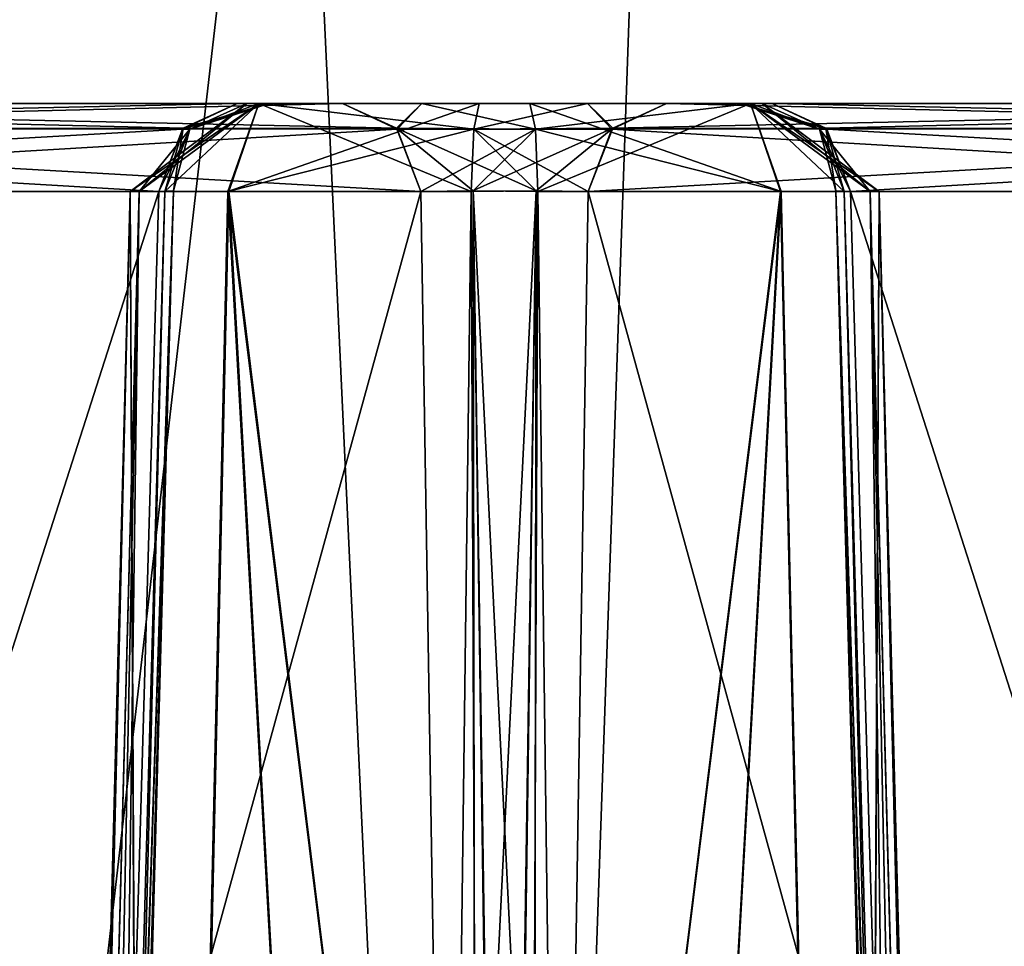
# Model space of a CAD drawing. Header units: inches. Extents: x -9.1 to 9.1, y -1.6 to 4.3.
# Tile 575 of 656: x -4.661 to -4.334, y 0.57 to 0.878. Entities that reach past the tile are written whole.
import ezdxf

# ---------------------------------------------------------------- set-up
doc = ezdxf.new("R2010")
doc.units = ezdxf.units.IN
doc.header["$LTSCALE"] = 65.185185
doc.header["$MEASUREMENT"] = 0
for name, color, linetype in [('17262', 7, 'CONTINUOUS'), ('17293', 7, 'CONTINUOUS'), ('18324', 7, 'CONTINUOUS'), ('18330', 7, 'CONTINUOUS'), ('7428', 7, 'CONTINUOUS'), ('7429', 7, 'CONTINUOUS'), ('7431', 7, 'CONTINUOUS'), ('7432', 7, 'CONTINUOUS'), ('7433', 7, 'CONTINUOUS'), ('7434', 7, 'CONTINUOUS'), ('7435', 7, 'CONTINUOUS'), ('7436', 7, 'CONTINUOUS'), ('7437', 7, 'CONTINUOUS'), ('7438', 7, 'CONTINUOUS'), ('7443', 7, 'CONTINUOUS'), ('7449', 7, 'CONTINUOUS'), ('7450', 7, 'CONTINUOUS'), ('7469', 7, 'CONTINUOUS'), ('7470', 7, 'CONTINUOUS'), ('7471', 7, 'CONTINUOUS'), ('7472', 7, 'CONTINUOUS'), ('7473', 7, 'CONTINUOUS'), ('7474', 7, 'CONTINUOUS'), ('7475', 7, 'CONTINUOUS'), ('7476', 7, 'CONTINUOUS'), ('7488', 7, 'CONTINUOUS'), ('7489', 7, 'CONTINUOUS'), ('7537', 7, 'CONTINUOUS'), ('7538', 7, 'CONTINUOUS'), ('7539', 7, 'CONTINUOUS'), ('7540', 7, 'CONTINUOUS'), ('7541', 7, 'CONTINUOUS'), ('7542', 7, 'CONTINUOUS'), ('7543', 7, 'CONTINUOUS'), ('7544', 7, 'CONTINUOUS'), ('7545', 7, 'CONTINUOUS'), ('7546', 7, 'CONTINUOUS'), ('7581', 7, 'CONTINUOUS'), ('7582', 7, 'CONTINUOUS'), ('7583', 7, 'CONTINUOUS'), ('7584', 7, 'CONTINUOUS'), ('7585', 7, 'CONTINUOUS'), ('7586', 7, 'CONTINUOUS'), ('7587', 7, 'CONTINUOUS'), ('7588', 7, 'CONTINUOUS')]:
    doc.layers.add(name, color=color, linetype=linetype)

msp = doc.modelspace()

# ---------------------------------------------------------------- linework, layer by layer
at = {"layer": '17262', "linetype": 'CONTINUOUS'}
for points in [[(-4.39938, 2.57785, 9.549), (-4.50204, -0.36218, 9.65166), (-3.60841, 0.86651, 9.60876), (-4.39938, 2.57785, 9.549)], [(-4.39938, 2.57785, 9.549), (-3.60841, 0.86651, 9.60876), (-2.74848, 1.72598, 9.57874), (-4.39938, 2.57785, 9.549)], [(-4.50204, -0.36218, 9.65166), (-3.87132, 0.19187, 9.63232), (-3.60841, 0.86651, 9.60876), (-4.50204, -0.36218, 9.65166)]]:
    msp.add_3dface(points, dxfattribs=at)
at = {"layer": '17293', "linetype": 'CONTINUOUS'}
for points in [[(-4.63905, 2.58026, 9.5011), (-4.84199, 2.5811, 9.36497), (-4.94356, -0.35621, 9.46855), (-4.63905, 2.58026, 9.5011)], [(-4.63905, 2.58026, 9.5011), (-4.94356, -0.35621, 9.46855), (-4.74113, -0.36132, 9.60409), (-4.63905, 2.58026, 9.5011)], [(-4.50204, -0.36218, 9.65166), (-4.63905, 2.58026, 9.5011), (-4.74113, -0.36132, 9.60409), (-4.50204, -0.36218, 9.65166)], [(-4.50204, -0.36218, 9.65166), (-4.39938, 2.57785, 9.549), (-4.63905, 2.58026, 9.5011), (-4.50204, -0.36218, 9.65166)]]:
    msp.add_3dface(points, dxfattribs=at)
at = {"layer": '18324', "linetype": 'CONTINUOUS'}
for points in [[(-4.50204, -0.36218, 5.39834), (-4.39938, 2.57785, 5.501), (-3.94583, -0.36218, 5.39834), (-4.50204, -0.36218, 5.39834)], [(-4.39938, 2.57785, 5.501), (-2.57501, 2.57785, 5.501), (-2.67764, -0.36145, 5.39836), (-4.39938, 2.57785, 5.501)], [(-4.39938, 2.57785, 5.501), (-2.67764, -0.36145, 5.39836), (-3.40704, 0.17227, 5.417), (-4.39938, 2.57785, 5.501)], [(-3.94583, -0.36218, 5.39834), (-4.39938, 2.57785, 5.501), (-3.93433, -0.03306, 5.40983), (-3.94583, -0.36218, 5.39834)], [(-3.93433, -0.03306, 5.40983), (-4.39938, 2.57785, 5.501), (-3.84296, 0.17226, 5.417), (-3.93433, -0.03306, 5.40983)], [(-3.84296, 0.17226, 5.417), (-4.39938, 2.57785, 5.501), (-3.63455, 0.25651, 5.41994), (-3.84296, 0.17226, 5.417)], [(-3.63455, 0.25651, 5.41994), (-4.39938, 2.57785, 5.501), (-3.61545, 0.25651, 5.41994), (-3.63455, 0.25651, 5.41994)], [(-3.61545, 0.25651, 5.41994), (-4.39938, 2.57785, 5.501), (-3.40704, 0.17227, 5.417), (-3.61545, 0.25651, 5.41994)]]:
    msp.add_3dface(points, dxfattribs=at)
at = {"layer": '18330', "linetype": 'CONTINUOUS'}
for points in [[(-4.63774, 2.58025, 5.54835), (-4.94054, -0.35633, 5.57845), (-4.83998, 2.5811, 5.68301), (-4.63774, 2.58025, 5.54835)], [(-4.73916, -0.36135, 5.4451), (-4.94054, -0.35633, 5.57845), (-4.63774, 2.58025, 5.54835), (-4.73916, -0.36135, 5.4451)], [(-4.39938, 2.57785, 5.501), (-4.73916, -0.36135, 5.4451), (-4.63774, 2.58025, 5.54835), (-4.39938, 2.57785, 5.501)], [(-4.39938, 2.57785, 5.501), (-4.50204, -0.36218, 5.39834), (-4.73916, -0.36135, 5.4451), (-4.39938, 2.57785, 5.501)]]:
    msp.add_3dface(points, dxfattribs=at)
at = {"layer": '7428', "linetype": 'CONTINUOUS'}
for points in [[(-4.1069, 0.84148, -1.03582), (-4.08876, 0.85, -1.04629), (-4.46413, 0.84179, -1.6552), (-4.1069, 0.84148, -1.03582)], [(-4.46413, 0.84179, -1.6552), (-4.08876, 0.85, -1.04629), (-4.44626, 0.85, -1.66551), (-4.46413, 0.84179, -1.6552)], [(-4.47224, 0.82079, -1.65052), (-4.1069, 0.84148, -1.03582), (-4.46413, 0.84179, -1.6552), (-4.47224, 0.82079, -1.65052)], [(-4.11473, 0.82079, -1.0313), (-4.1069, 0.84148, -1.03582), (-4.47224, 0.82079, -1.65052), (-4.11473, 0.82079, -1.0313)]]:
    msp.add_3dface(points, dxfattribs=at)
at = {"layer": '7429', "linetype": 'CONTINUOUS'}
for points in [[(-4.49131, -0.355, -1.62198), (-4.14898, -0.355, -1.02905), (-4.11473, 0.82079, -1.0313), (-4.49131, -0.355, -1.62198)], [(-4.49131, -0.355, -1.62198), (-4.11473, 0.82079, -1.0313), (-4.47224, 0.82079, -1.65052), (-4.49131, -0.355, -1.62198)]]:
    msp.add_3dface(points, dxfattribs=at)
at = {"layer": '7431', "linetype": 'CONTINUOUS'}
for points in [[(-4.50603, -0.3552, -1.63799), (-4.51107, 0.82079, -1.67531), (-4.51864, 0.2322, -1.66065), (-4.50603, -0.3552, -1.63799)], [(-4.51107, 0.82079, -1.67531), (-4.50603, -0.3552, -1.63799), (-4.48957, 0.82094, -1.66618), (-4.51107, 0.82079, -1.67531)], [(-4.50603, -0.3552, -1.63799), (-4.49131, -0.355, -1.62198), (-4.48957, 0.82094, -1.66618), (-4.50603, -0.3552, -1.63799)], [(-4.49131, -0.355, -1.62198), (-4.47224, 0.82079, -1.65052), (-4.48957, 0.82094, -1.66618), (-4.49131, -0.355, -1.62198)]]:
    msp.add_3dface(points, dxfattribs=at)
at = {"layer": '7432', "linetype": 'CONTINUOUS'}
for points in [[(-4.51026, 0.84149, -1.68433), (-4.46413, 0.84179, -1.6552), (-4.4725, 0.85, -1.69291), (-4.51026, 0.84149, -1.68433)], [(-4.50839, 0.85, -1.70518), (-4.51026, 0.84149, -1.68433), (-4.4725, 0.85, -1.69291), (-4.50839, 0.85, -1.70518)], [(-4.46413, 0.84179, -1.6552), (-4.44626, 0.85, -1.66551), (-4.4725, 0.85, -1.69291), (-4.46413, 0.84179, -1.6552)], [(-4.46413, 0.84179, -1.6552), (-4.51107, 0.82079, -1.67531), (-4.48957, 0.82094, -1.66618), (-4.46413, 0.84179, -1.6552)], [(-4.51107, 0.82079, -1.67531), (-4.46413, 0.84179, -1.6552), (-4.51026, 0.84149, -1.68433), (-4.51107, 0.82079, -1.67531)], [(-4.47224, 0.82079, -1.65052), (-4.46413, 0.84179, -1.6552), (-4.48957, 0.82094, -1.66618), (-4.47224, 0.82079, -1.65052)]]:
    msp.add_3dface(points, dxfattribs=at)
at = {"layer": '7433', "linetype": 'CONTINUOUS'}
for points in [[(-4.62421, 0.82079, -1.79883), (-4.59153, 0.82079, -1.71505), (-4.58156, 0.85, -1.75194), (-4.62421, 0.82079, -1.79883)], [(-4.62129, 0.82079, -1.8258), (-4.62421, 0.82079, -1.79883), (-4.58547, 0.85, -1.83868), (-4.62129, 0.82079, -1.8258)], [(-4.58547, 0.85, -1.83868), (-4.62421, 0.82079, -1.79883), (-4.58156, 0.85, -1.75194), (-4.58547, 0.85, -1.83868)], [(-4.60445, 0.8415, -1.84748), (-4.62129, 0.82079, -1.8258), (-4.58547, 0.85, -1.83868), (-4.60445, 0.8415, -1.84748)], [(-4.59153, 0.82079, -1.71505), (-4.51107, 0.82079, -1.67531), (-4.58156, 0.85, -1.75194), (-4.59153, 0.82079, -1.71505)], [(-4.51107, 0.82079, -1.67531), (-4.51026, 0.84149, -1.68433), (-4.58156, 0.85, -1.75194), (-4.51107, 0.82079, -1.67531)], [(-4.51026, 0.84149, -1.68433), (-4.50839, 0.85, -1.70518), (-4.58156, 0.85, -1.75194), (-4.51026, 0.84149, -1.68433)], [(-4.61268, 0.82079, -1.8513), (-4.62129, 0.82079, -1.8258), (-4.60445, 0.8415, -1.84748), (-4.61268, 0.82079, -1.8513)]]:
    msp.add_3dface(points, dxfattribs=at)
at = {"layer": '7434', "linetype": 'CONTINUOUS'}
for points in [[(-4.65265, -0.355, -1.82592), (-4.655, -0.355, -1.79864), (-4.62421, 0.82079, -1.79883), (-4.65265, -0.355, -1.82592)], [(-4.655, -0.355, -1.79864), (-4.61824, -0.355, -1.69881), (-4.62421, 0.82079, -1.79883), (-4.655, -0.355, -1.79864)], [(-4.64539, -0.355, -1.85276), (-4.65265, -0.355, -1.82592), (-4.62129, 0.82079, -1.8258), (-4.64539, -0.355, -1.85276)], [(-4.65265, -0.355, -1.82592), (-4.62421, 0.82079, -1.79883), (-4.62129, 0.82079, -1.8258), (-4.65265, -0.355, -1.82592)], [(-4.64539, -0.355, -1.85276), (-4.62129, 0.82079, -1.8258), (-4.62915, 0.2322, -1.85207), (-4.64539, -0.355, -1.85276)], [(-4.62129, 0.82079, -1.8258), (-4.61268, 0.82079, -1.8513), (-4.62915, 0.2322, -1.85207), (-4.62129, 0.82079, -1.8258)], [(-4.61824, -0.355, -1.69881), (-4.59153, 0.82079, -1.71505), (-4.62421, 0.82079, -1.79883), (-4.61824, -0.355, -1.69881)], [(-4.61824, -0.355, -1.69881), (-4.52616, -0.355, -1.64625), (-4.59153, 0.82079, -1.71505), (-4.61824, -0.355, -1.69881)], [(-4.52616, -0.355, -1.64625), (-4.51864, 0.2322, -1.66065), (-4.59153, 0.82079, -1.71505), (-4.52616, -0.355, -1.64625)], [(-4.51864, 0.2322, -1.66065), (-4.51107, 0.82079, -1.67531), (-4.59153, 0.82079, -1.71505), (-4.51864, 0.2322, -1.66065)]]:
    msp.add_3dface(points, dxfattribs=at)
at = {"layer": '7435', "linetype": 'CONTINUOUS'}
for points in [[(-4.64898, -0.355, -1.89507), (-4.64419, -0.35515, -1.87396), (-4.60983, 0.82094, -1.87448), (-4.64898, -0.355, -1.89507)], [(-4.61473, 0.82079, -1.89732), (-4.64898, -0.355, -1.89507), (-4.60983, 0.82094, -1.87448), (-4.61473, 0.82079, -1.89732)], [(-4.64419, -0.35515, -1.87396), (-4.62915, 0.2322, -1.85207), (-4.60983, 0.82094, -1.87448), (-4.64419, -0.35515, -1.87396)], [(-4.62915, 0.2322, -1.85207), (-4.61268, 0.82079, -1.8513), (-4.60983, 0.82094, -1.87448), (-4.62915, 0.2322, -1.85207)]]:
    msp.add_3dface(points, dxfattribs=at)
at = {"layer": '7436', "linetype": 'CONTINUOUS'}
for points in [[(-4.6069, 0.84148, -1.90185), (-4.60445, 0.8415, -1.84748), (-4.57814, 0.85, -1.8759), (-4.6069, 0.84148, -1.90185)], [(-4.58876, 0.85, -1.91232), (-4.6069, 0.84148, -1.90185), (-4.57814, 0.85, -1.8759), (-4.58876, 0.85, -1.91232)], [(-4.60445, 0.8415, -1.84748), (-4.58547, 0.85, -1.83868), (-4.57814, 0.85, -1.8759), (-4.60445, 0.8415, -1.84748)], [(-4.60445, 0.8415, -1.84748), (-4.61473, 0.82079, -1.89732), (-4.60983, 0.82094, -1.87448), (-4.60445, 0.8415, -1.84748)], [(-4.61473, 0.82079, -1.89732), (-4.60445, 0.8415, -1.84748), (-4.6069, 0.84148, -1.90185), (-4.61473, 0.82079, -1.89732)], [(-4.61268, 0.82079, -1.8513), (-4.60445, 0.8415, -1.84748), (-4.60983, 0.82094, -1.87448), (-4.61268, 0.82079, -1.8513)]]:
    msp.add_3dface(points, dxfattribs=at)
at = {"layer": '7437', "linetype": 'CONTINUOUS'}
for points in [[(-4.6069, 0.84148, -1.90185), (-4.58876, 0.85, -1.91232), (-4.96413, 0.84179, -2.52122), (-4.6069, 0.84148, -1.90185)], [(-4.96413, 0.84179, -2.52122), (-4.58876, 0.85, -1.91232), (-4.94626, 0.85, -2.53154), (-4.96413, 0.84179, -2.52122)], [(-4.97224, 0.82079, -2.51654), (-4.6069, 0.84148, -1.90185), (-4.96413, 0.84179, -2.52122), (-4.97224, 0.82079, -2.51654)], [(-4.61473, 0.82079, -1.89732), (-4.6069, 0.84148, -1.90185), (-4.97224, 0.82079, -2.51654), (-4.61473, 0.82079, -1.89732)]]:
    msp.add_3dface(points, dxfattribs=at)
at = {"layer": '7438', "linetype": 'CONTINUOUS'}
for points in [[(-4.99131, -0.355, -2.488), (-4.64898, -0.355, -1.89507), (-4.61473, 0.82079, -1.89732), (-4.99131, -0.355, -2.488)], [(-4.99131, -0.355, -2.488), (-4.61473, 0.82079, -1.89732), (-4.97224, 0.82079, -2.51654), (-4.99131, -0.355, -2.488)]]:
    msp.add_3dface(points, dxfattribs=at)
at = {"layer": '7443', "linetype": 'CONTINUOUS'}
for points in [[(-4.94626, 0.85, -2.53154), (-4.58876, 0.85, -1.91232), (-4.55374, 0.85, -1.93254), (-4.94626, 0.85, -2.53154)], [(-4.91124, 0.85, -2.55176), (-4.94626, 0.85, -2.53154), (-4.55374, 0.85, -1.93254), (-4.91124, 0.85, -2.55176)], [(-4.58876, 0.85, 1.91427), (-4.94626, 0.85, 2.53349), (-4.55374, 0.85, 1.93449), (-4.58876, 0.85, 1.91427)], [(-4.55374, 0.85, 1.93449), (-4.94626, 0.85, 2.53349), (-4.91124, 0.85, 2.55371), (-4.55374, 0.85, 1.93449)], [(-4.58876, 0.85, -1.91232), (-4.57814, 0.85, -1.8759), (-4.5275, 0.85, -1.90514), (-4.58876, 0.85, -1.91232)], [(-4.55374, 0.85, -1.93254), (-4.58876, 0.85, -1.91232), (-4.5275, 0.85, -1.90514), (-4.55374, 0.85, -1.93254)], [(-4.57814, 0.85, 1.87785), (-4.58876, 0.85, 1.91427), (-4.49161, 0.85, 1.89482), (-4.57814, 0.85, 1.87785)], [(-4.49161, 0.85, 1.89482), (-4.58876, 0.85, 1.91427), (-4.5275, 0.85, 1.90709), (-4.49161, 0.85, 1.89482)], [(-4.5275, 0.85, 1.90709), (-4.58876, 0.85, 1.91427), (-4.55374, 0.85, 1.93449), (-4.5275, 0.85, 1.90709)], [(-4.58547, 0.85, -1.83868), (-4.58156, 0.85, -1.75194), (-4.41453, 0.85, -1.75937), (-4.58547, 0.85, -1.83868)], [(-4.57814, 0.85, -1.8759), (-4.58547, 0.85, -1.83868), (-4.41844, 0.85, -1.84611), (-4.57814, 0.85, -1.8759)], [(-4.41844, 0.85, -1.84611), (-4.58547, 0.85, -1.83868), (-4.41453, 0.85, -1.75937), (-4.41844, 0.85, -1.84611)], [(-4.58547, 0.85, 1.84063), (-4.57814, 0.85, 1.87785), (-4.41844, 0.85, 1.84807), (-4.58547, 0.85, 1.84063)], [(-4.58156, 0.85, 1.75388), (-4.58547, 0.85, 1.84063), (-4.41453, 0.85, 1.76132), (-4.58156, 0.85, 1.75388)], [(-4.41453, 0.85, 1.76132), (-4.58547, 0.85, 1.84063), (-4.41844, 0.85, 1.84807), (-4.41453, 0.85, 1.76132)], [(-4.58156, 0.85, -1.75194), (-4.50839, 0.85, -1.70518), (-4.42186, 0.85, -1.72215), (-4.58156, 0.85, -1.75194)], [(-4.41453, 0.85, -1.75937), (-4.58156, 0.85, -1.75194), (-4.42186, 0.85, -1.72215), (-4.41453, 0.85, -1.75937)], [(-4.50839, 0.85, 1.70713), (-4.58156, 0.85, 1.75388), (-4.42186, 0.85, 1.7241), (-4.50839, 0.85, 1.70713)], [(-4.42186, 0.85, 1.7241), (-4.58156, 0.85, 1.75388), (-4.41453, 0.85, 1.76132), (-4.42186, 0.85, 1.7241)], [(-4.5275, 0.85, -1.90514), (-4.57814, 0.85, -1.8759), (-4.49161, 0.85, -1.89287), (-4.5275, 0.85, -1.90514)], [(-4.49161, 0.85, -1.89287), (-4.57814, 0.85, -1.8759), (-4.41844, 0.85, -1.84611), (-4.49161, 0.85, -1.89287)], [(-4.41844, 0.85, 1.84807), (-4.57814, 0.85, 1.87785), (-4.49161, 0.85, 1.89482), (-4.41844, 0.85, 1.84807)], [(-4.50839, 0.85, -1.70518), (-4.4725, 0.85, -1.69291), (-4.42186, 0.85, -1.72215), (-4.50839, 0.85, -1.70518)], [(-4.4725, 0.85, 1.69486), (-4.50839, 0.85, 1.70713), (-4.41124, 0.85, 1.68768), (-4.4725, 0.85, 1.69486)], [(-4.41124, 0.85, 1.68768), (-4.50839, 0.85, 1.70713), (-4.42186, 0.85, 1.7241), (-4.41124, 0.85, 1.68768)], [(-4.4725, 0.85, -1.69291), (-4.44626, 0.85, -1.66551), (-4.41124, 0.85, -1.68573), (-4.4725, 0.85, -1.69291)], [(-4.42186, 0.85, -1.72215), (-4.4725, 0.85, -1.69291), (-4.41124, 0.85, -1.68573), (-4.42186, 0.85, -1.72215)], [(-4.44626, 0.85, 1.66746), (-4.4725, 0.85, 1.69486), (-4.41124, 0.85, 1.68768), (-4.44626, 0.85, 1.66746)], [(-4.44626, 0.85, -1.66551), (-4.08876, 0.85, -1.04629), (-4.05374, 0.85, -1.06651), (-4.44626, 0.85, -1.66551)], [(-4.41124, 0.85, -1.68573), (-4.44626, 0.85, -1.66551), (-4.05374, 0.85, -1.06651), (-4.41124, 0.85, -1.68573)], [(-4.08876, 0.85, 1.04824), (-4.44626, 0.85, 1.66746), (-4.05374, 0.85, 1.06846), (-4.08876, 0.85, 1.04824)], [(-4.05374, 0.85, 1.06846), (-4.44626, 0.85, 1.66746), (-4.41124, 0.85, 1.68768), (-4.05374, 0.85, 1.06846)]]:
    msp.add_3dface(points, dxfattribs=at)
at = {"layer": '7449', "linetype": 'CONTINUOUS'}
for points in [[(-4.9644, 0.84148, 2.52301), (-4.94626, 0.85, 2.53349), (-4.60662, 0.84179, 1.90396), (-4.9644, 0.84148, 2.52301)], [(-4.94626, 0.85, 2.53349), (-4.58876, 0.85, 1.91427), (-4.60662, 0.84179, 1.90396), (-4.94626, 0.85, 2.53349)], [(-4.97224, 0.82079, 2.51849), (-4.9644, 0.84148, 2.52301), (-4.61473, 0.82079, 1.89927), (-4.97224, 0.82079, 2.51849)], [(-4.61473, 0.82079, 1.89927), (-4.9644, 0.84148, 2.52301), (-4.60662, 0.84179, 1.90396), (-4.61473, 0.82079, 1.89927)]]:
    msp.add_3dface(points, dxfattribs=at)
at = {"layer": '7450', "linetype": 'CONTINUOUS'}
for points in [[(-4.99131, -0.355, 2.48995), (-4.97224, 0.82079, 2.51849), (-4.64898, -0.355, 1.89702), (-4.99131, -0.355, 2.48995)], [(-4.97224, 0.82079, 2.51849), (-4.61473, 0.82079, 1.89927), (-4.64898, -0.355, 1.89702), (-4.97224, 0.82079, 2.51849)]]:
    msp.add_3dface(points, dxfattribs=at)
at = {"layer": '7469', "linetype": 'CONTINUOUS'}
for points in [[(-4.44626, 0.85, 1.66746), (-4.10662, 0.84179, 1.03793), (-4.4644, 0.84148, 1.65699), (-4.44626, 0.85, 1.66746)], [(-4.44626, 0.85, 1.66746), (-4.08876, 0.85, 1.04824), (-4.10662, 0.84179, 1.03793), (-4.44626, 0.85, 1.66746)], [(-4.11473, 0.82079, 1.03325), (-4.47224, 0.82079, 1.65247), (-4.4644, 0.84148, 1.65699), (-4.11473, 0.82079, 1.03325)], [(-4.10662, 0.84179, 1.03793), (-4.11473, 0.82079, 1.03325), (-4.4644, 0.84148, 1.65699), (-4.10662, 0.84179, 1.03793)]]:
    msp.add_3dface(points, dxfattribs=at)
at = {"layer": '7470', "linetype": 'CONTINUOUS'}
for points in [[(-4.14898, -0.355, 1.031), (-4.49131, -0.355, 1.62393), (-4.47224, 0.82079, 1.65247), (-4.14898, -0.355, 1.031)], [(-4.11473, 0.82079, 1.03325), (-4.14898, -0.355, 1.031), (-4.47224, 0.82079, 1.65247), (-4.11473, 0.82079, 1.03325)]]:
    msp.add_3dface(points, dxfattribs=at)
at = {"layer": '7471', "linetype": 'CONTINUOUS'}
for points in [[(-4.48957, 0.82094, 1.66813), (-4.5072, -0.35515, 1.63863), (-4.51864, 0.2322, 1.6626), (-4.48957, 0.82094, 1.66813)], [(-4.51107, 0.82079, 1.67726), (-4.48957, 0.82094, 1.66813), (-4.51864, 0.2322, 1.6626), (-4.51107, 0.82079, 1.67726)], [(-4.49131, -0.355, 1.62393), (-4.5072, -0.35515, 1.63863), (-4.48957, 0.82094, 1.66813), (-4.49131, -0.355, 1.62393)], [(-4.47224, 0.82079, 1.65247), (-4.49131, -0.355, 1.62393), (-4.48957, 0.82094, 1.66813), (-4.47224, 0.82079, 1.65247)]]:
    msp.add_3dface(points, dxfattribs=at)
at = {"layer": '7472', "linetype": 'CONTINUOUS'}
for points in [[(-4.50839, 0.85, 1.70713), (-4.4725, 0.85, 1.69486), (-4.51026, 0.8415, 1.68629), (-4.50839, 0.85, 1.70713)], [(-4.4725, 0.85, 1.69486), (-4.4644, 0.84148, 1.65699), (-4.51026, 0.8415, 1.68629), (-4.4725, 0.85, 1.69486)], [(-4.4725, 0.85, 1.69486), (-4.44626, 0.85, 1.66746), (-4.4644, 0.84148, 1.65699), (-4.4725, 0.85, 1.69486)], [(-4.48957, 0.82094, 1.66813), (-4.51107, 0.82079, 1.67726), (-4.51026, 0.8415, 1.68629), (-4.48957, 0.82094, 1.66813)], [(-4.4644, 0.84148, 1.65699), (-4.47224, 0.82079, 1.65247), (-4.51026, 0.8415, 1.68629), (-4.4644, 0.84148, 1.65699)], [(-4.47224, 0.82079, 1.65247), (-4.48957, 0.82094, 1.66813), (-4.51026, 0.8415, 1.68629), (-4.47224, 0.82079, 1.65247)]]:
    msp.add_3dface(points, dxfattribs=at)
at = {"layer": '7473', "linetype": 'CONTINUOUS'}
for points in [[(-4.62129, 0.82079, 1.82774), (-4.58156, 0.85, 1.75388), (-4.62421, 0.82079, 1.80097), (-4.62129, 0.82079, 1.82774)], [(-4.62421, 0.82079, 1.80097), (-4.58156, 0.85, 1.75388), (-4.59179, 0.82079, 1.71729), (-4.62421, 0.82079, 1.80097)], [(-4.61268, 0.82079, 1.85325), (-4.58156, 0.85, 1.75388), (-4.62129, 0.82079, 1.82774), (-4.61268, 0.82079, 1.85325)], [(-4.58156, 0.85, 1.75388), (-4.61268, 0.82079, 1.85325), (-4.60446, 0.84149, 1.84944), (-4.58156, 0.85, 1.75388)], [(-4.58547, 0.85, 1.84063), (-4.58156, 0.85, 1.75388), (-4.60446, 0.84149, 1.84944), (-4.58547, 0.85, 1.84063)], [(-4.58156, 0.85, 1.75388), (-4.50839, 0.85, 1.70713), (-4.59179, 0.82079, 1.71729), (-4.58156, 0.85, 1.75388)], [(-4.50839, 0.85, 1.70713), (-4.51026, 0.8415, 1.68629), (-4.59179, 0.82079, 1.71729), (-4.50839, 0.85, 1.70713)], [(-4.51026, 0.8415, 1.68629), (-4.51107, 0.82079, 1.67726), (-4.59179, 0.82079, 1.71729), (-4.51026, 0.8415, 1.68629)]]:
    msp.add_3dface(points, dxfattribs=at)
at = {"layer": '7474', "linetype": 'CONTINUOUS'}
for points in [[(-4.61874, -0.355, 1.70134), (-4.655, -0.355, 1.80136), (-4.62421, 0.82079, 1.80097), (-4.61874, -0.355, 1.70134)], [(-4.655, -0.355, 1.80136), (-4.65251, -0.355, 1.82867), (-4.62421, 0.82079, 1.80097), (-4.655, -0.355, 1.80136)], [(-4.65251, -0.355, 1.82867), (-4.64539, -0.355, 1.85471), (-4.62129, 0.82079, 1.82774), (-4.65251, -0.355, 1.82867)], [(-4.65251, -0.355, 1.82867), (-4.62129, 0.82079, 1.82774), (-4.62421, 0.82079, 1.80097), (-4.65251, -0.355, 1.82867)], [(-4.62129, 0.82079, 1.82774), (-4.64539, -0.355, 1.85471), (-4.62915, 0.2322, 1.85402), (-4.62129, 0.82079, 1.82774)], [(-4.61268, 0.82079, 1.85325), (-4.62129, 0.82079, 1.82774), (-4.62915, 0.2322, 1.85402), (-4.61268, 0.82079, 1.85325)], [(-4.61874, -0.355, 1.70134), (-4.62421, 0.82079, 1.80097), (-4.59179, 0.82079, 1.71729), (-4.61874, -0.355, 1.70134)], [(-4.52616, -0.355, 1.6482), (-4.61874, -0.355, 1.70134), (-4.59179, 0.82079, 1.71729), (-4.52616, -0.355, 1.6482)], [(-4.51864, 0.2322, 1.6626), (-4.52616, -0.355, 1.6482), (-4.59179, 0.82079, 1.71729), (-4.51864, 0.2322, 1.6626)], [(-4.51107, 0.82079, 1.67726), (-4.51864, 0.2322, 1.6626), (-4.59179, 0.82079, 1.71729), (-4.51107, 0.82079, 1.67726)]]:
    msp.add_3dface(points, dxfattribs=at)
at = {"layer": '7475', "linetype": 'CONTINUOUS'}
for points in [[(-4.64898, -0.355, 1.89702), (-4.61473, 0.82079, 1.89927), (-4.60983, 0.82094, 1.87643), (-4.64898, -0.355, 1.89702)], [(-4.64247, -0.3552, 1.87627), (-4.64898, -0.355, 1.89702), (-4.60983, 0.82094, 1.87643), (-4.64247, -0.3552, 1.87627)], [(-4.61268, 0.82079, 1.85325), (-4.64247, -0.3552, 1.87627), (-4.60983, 0.82094, 1.87643), (-4.61268, 0.82079, 1.85325)], [(-4.64247, -0.3552, 1.87627), (-4.61268, 0.82079, 1.85325), (-4.62915, 0.2322, 1.85402), (-4.64247, -0.3552, 1.87627)]]:
    msp.add_3dface(points, dxfattribs=at)
at = {"layer": '7476', "linetype": 'CONTINUOUS'}
for points in [[(-4.58876, 0.85, 1.91427), (-4.57814, 0.85, 1.87785), (-4.60662, 0.84179, 1.90396), (-4.58876, 0.85, 1.91427)], [(-4.60662, 0.84179, 1.90396), (-4.57814, 0.85, 1.87785), (-4.60446, 0.84149, 1.84944), (-4.60662, 0.84179, 1.90396)], [(-4.57814, 0.85, 1.87785), (-4.58547, 0.85, 1.84063), (-4.60446, 0.84149, 1.84944), (-4.57814, 0.85, 1.87785)], [(-4.61473, 0.82079, 1.89927), (-4.60662, 0.84179, 1.90396), (-4.60983, 0.82094, 1.87643), (-4.61473, 0.82079, 1.89927)], [(-4.61268, 0.82079, 1.85325), (-4.60662, 0.84179, 1.90396), (-4.60446, 0.84149, 1.84944), (-4.61268, 0.82079, 1.85325)], [(-4.60662, 0.84179, 1.90396), (-4.61268, 0.82079, 1.85325), (-4.60983, 0.82094, 1.87643), (-4.60662, 0.84179, 1.90396)]]:
    msp.add_3dface(points, dxfattribs=at)
at = {"layer": '7488', "linetype": 'CONTINUOUS'}
for points in [[(-4.91124, 0.85, -2.55176), (-4.55374, 0.85, -1.93254), (-4.53587, 0.84179, -1.94285), (-4.91124, 0.85, -2.55176)], [(-4.8931, 0.84148, -2.56223), (-4.91124, 0.85, -2.55176), (-4.53587, 0.84179, -1.94285), (-4.8931, 0.84148, -2.56223)], [(-4.52776, 0.82079, -1.94753), (-4.8931, 0.84148, -2.56223), (-4.53587, 0.84179, -1.94285), (-4.52776, 0.82079, -1.94753)], [(-4.88527, 0.82079, -2.56675), (-4.8931, 0.84148, -2.56223), (-4.52776, 0.82079, -1.94753), (-4.88527, 0.82079, -2.56675)]]:
    msp.add_3dface(points, dxfattribs=at)
at = {"layer": '7489', "linetype": 'CONTINUOUS'}
for points in [[(-4.85102, -0.355, -2.569), (-4.88527, 0.82079, -2.56675), (-4.50869, -0.355, -1.97607), (-4.85102, -0.355, -2.569)], [(-4.88527, 0.82079, -2.56675), (-4.52776, 0.82079, -1.94753), (-4.50869, -0.355, -1.97607), (-4.88527, 0.82079, -2.56675)]]:
    msp.add_3dface(points, dxfattribs=at)
at = {"layer": '7537', "linetype": 'CONTINUOUS'}
for points in [[(-4.88527, 0.82079, 2.5687), (-4.85102, -0.355, 2.57095), (-4.52776, 0.82079, 1.94948), (-4.88527, 0.82079, 2.5687)], [(-4.85102, -0.355, 2.57095), (-4.50869, -0.355, 1.97802), (-4.52776, 0.82079, 1.94948), (-4.85102, -0.355, 2.57095)]]:
    msp.add_3dface(points, dxfattribs=at)
at = {"layer": '7538', "linetype": 'CONTINUOUS'}
for points in [[(-4.55374, 0.85, 1.93449), (-4.91124, 0.85, 2.55371), (-4.89338, 0.84179, 2.56402), (-4.55374, 0.85, 1.93449)], [(-4.55374, 0.85, 1.93449), (-4.89338, 0.84179, 2.56402), (-4.5356, 0.84148, 1.94496), (-4.55374, 0.85, 1.93449)], [(-4.89338, 0.84179, 2.56402), (-4.88527, 0.82079, 2.5687), (-4.5356, 0.84148, 1.94496), (-4.89338, 0.84179, 2.56402)], [(-4.88527, 0.82079, 2.5687), (-4.52776, 0.82079, 1.94948), (-4.5356, 0.84148, 1.94496), (-4.88527, 0.82079, 2.5687)]]:
    msp.add_3dface(points, dxfattribs=at)
at = {"layer": '7539', "linetype": 'CONTINUOUS'}
for points in [[(-4.5275, 0.85, 1.90709), (-4.55374, 0.85, 1.93449), (-4.5356, 0.84148, 1.94496), (-4.5275, 0.85, 1.90709)], [(-4.5275, 0.85, 1.90709), (-4.5356, 0.84148, 1.94496), (-4.48974, 0.8415, 1.91566), (-4.5275, 0.85, 1.90709)], [(-4.49161, 0.85, 1.89482), (-4.5275, 0.85, 1.90709), (-4.48974, 0.8415, 1.91566), (-4.49161, 0.85, 1.89482)], [(-4.5356, 0.84148, 1.94496), (-4.52776, 0.82079, 1.94948), (-4.48974, 0.8415, 1.91566), (-4.5356, 0.84148, 1.94496)], [(-4.48974, 0.8415, 1.91566), (-4.52776, 0.82079, 1.94948), (-4.51043, 0.82094, 1.93382), (-4.48974, 0.8415, 1.91566)], [(-4.48893, 0.82079, 1.92469), (-4.48974, 0.8415, 1.91566), (-4.51043, 0.82094, 1.93382), (-4.48893, 0.82079, 1.92469)]]:
    msp.add_3dface(points, dxfattribs=at)
at = {"layer": '7540', "linetype": 'CONTINUOUS'}
for points in [[(-4.52776, 0.82079, 1.94948), (-4.50869, -0.355, 1.97802), (-4.51043, 0.82094, 1.93382), (-4.52776, 0.82079, 1.94948)], [(-4.50869, -0.355, 1.97802), (-4.4928, -0.35515, 1.96332), (-4.51043, 0.82094, 1.93382), (-4.50869, -0.355, 1.97802)], [(-4.51043, 0.82094, 1.93382), (-4.4928, -0.35515, 1.96332), (-4.48136, 0.2322, 1.93935), (-4.51043, 0.82094, 1.93382)], [(-4.48893, 0.82079, 1.92469), (-4.51043, 0.82094, 1.93382), (-4.48136, 0.2322, 1.93935), (-4.48893, 0.82079, 1.92469)]]:
    msp.add_3dface(points, dxfattribs=at)
at = {"layer": '7541', "linetype": 'CONTINUOUS'}
for points in [[(-4.48893, 0.82079, 1.92469), (-4.48136, 0.2322, 1.93935), (-4.40821, 0.82079, 1.88465), (-4.48893, 0.82079, 1.92469)], [(-4.48136, 0.2322, 1.93935), (-4.47384, -0.355, 1.95375), (-4.40821, 0.82079, 1.88465), (-4.48136, 0.2322, 1.93935)], [(-4.47384, -0.355, 1.95375), (-4.38126, -0.355, 1.90061), (-4.40821, 0.82079, 1.88465), (-4.47384, -0.355, 1.95375)], [(-4.38126, -0.355, 1.90061), (-4.37579, 0.82079, 1.80097), (-4.40821, 0.82079, 1.88465), (-4.38126, -0.355, 1.90061)], [(-4.38732, 0.82079, 1.7487), (-4.37871, 0.82079, 1.77421), (-4.37085, 0.2322, 1.74793), (-4.38732, 0.82079, 1.7487)], [(-4.38126, -0.355, 1.90061), (-4.345, -0.355, 1.80059), (-4.37579, 0.82079, 1.80097), (-4.38126, -0.355, 1.90061)], [(-4.34749, -0.355, 1.77328), (-4.35461, -0.355, 1.74724), (-4.37871, 0.82079, 1.77421), (-4.34749, -0.355, 1.77328)], [(-4.37871, 0.82079, 1.77421), (-4.35461, -0.355, 1.74724), (-4.37085, 0.2322, 1.74793), (-4.37871, 0.82079, 1.77421)], [(-4.37579, 0.82079, 1.80097), (-4.34749, -0.355, 1.77328), (-4.37871, 0.82079, 1.77421), (-4.37579, 0.82079, 1.80097)], [(-4.345, -0.355, 1.80059), (-4.34749, -0.355, 1.77328), (-4.37579, 0.82079, 1.80097), (-4.345, -0.355, 1.80059)]]:
    msp.add_3dface(points, dxfattribs=at)
at = {"layer": '7542', "linetype": 'CONTINUOUS'}
for points in [[(-4.41844, 0.85, 1.84807), (-4.49161, 0.85, 1.89482), (-4.40821, 0.82079, 1.88465), (-4.41844, 0.85, 1.84807)], [(-4.49161, 0.85, 1.89482), (-4.48974, 0.8415, 1.91566), (-4.40821, 0.82079, 1.88465), (-4.49161, 0.85, 1.89482)], [(-4.41453, 0.85, 1.76132), (-4.41844, 0.85, 1.84807), (-4.39553, 0.84148, 1.75251), (-4.41453, 0.85, 1.76132)], [(-4.41844, 0.85, 1.84807), (-4.37579, 0.82079, 1.80097), (-4.37871, 0.82079, 1.77421), (-4.41844, 0.85, 1.84807)], [(-4.37579, 0.82079, 1.80097), (-4.41844, 0.85, 1.84807), (-4.40821, 0.82079, 1.88465), (-4.37579, 0.82079, 1.80097)], [(-4.41844, 0.85, 1.84807), (-4.37871, 0.82079, 1.77421), (-4.38732, 0.82079, 1.7487), (-4.41844, 0.85, 1.84807)], [(-4.41844, 0.85, 1.84807), (-4.38732, 0.82079, 1.7487), (-4.39553, 0.84148, 1.75251), (-4.41844, 0.85, 1.84807)], [(-4.48974, 0.8415, 1.91566), (-4.48893, 0.82079, 1.92469), (-4.40821, 0.82079, 1.88465), (-4.48974, 0.8415, 1.91566)]]:
    msp.add_3dface(points, dxfattribs=at)
at = {"layer": '7543', "linetype": 'CONTINUOUS'}
for points in [[(-4.41124, 0.85, 1.68768), (-4.42186, 0.85, 1.7241), (-4.39338, 0.84179, 1.69799), (-4.41124, 0.85, 1.68768)], [(-4.42186, 0.85, 1.7241), (-4.41453, 0.85, 1.76132), (-4.39553, 0.84148, 1.75251), (-4.42186, 0.85, 1.7241)], [(-4.42186, 0.85, 1.7241), (-4.39553, 0.84148, 1.75251), (-4.39338, 0.84179, 1.69799), (-4.42186, 0.85, 1.7241)], [(-4.39553, 0.84148, 1.75251), (-4.38732, 0.82079, 1.7487), (-4.39338, 0.84179, 1.69799), (-4.39553, 0.84148, 1.75251)], [(-4.39338, 0.84179, 1.69799), (-4.38732, 0.82079, 1.7487), (-4.39017, 0.82094, 1.72552), (-4.39338, 0.84179, 1.69799)], [(-4.38527, 0.82079, 1.70268), (-4.39338, 0.84179, 1.69799), (-4.39017, 0.82094, 1.72552), (-4.38527, 0.82079, 1.70268)]]:
    msp.add_3dface(points, dxfattribs=at)
at = {"layer": '7544', "linetype": 'CONTINUOUS'}
for points in [[(-4.35753, -0.3552, 1.72568), (-4.35102, -0.355, 1.70493), (-4.39017, 0.82094, 1.72552), (-4.35753, -0.3552, 1.72568)], [(-4.35102, -0.355, 1.70493), (-4.38527, 0.82079, 1.70268), (-4.39017, 0.82094, 1.72552), (-4.35102, -0.355, 1.70493)], [(-4.38732, 0.82079, 1.7487), (-4.35753, -0.3552, 1.72568), (-4.39017, 0.82094, 1.72552), (-4.38732, 0.82079, 1.7487)], [(-4.35753, -0.3552, 1.72568), (-4.38732, 0.82079, 1.7487), (-4.37085, 0.2322, 1.74793), (-4.35753, -0.3552, 1.72568)]]:
    msp.add_3dface(points, dxfattribs=at)
at = {"layer": '7545', "linetype": 'CONTINUOUS'}
for points in [[(-4.38527, 0.82079, 1.70268), (-4.35102, -0.355, 1.70493), (-4.02776, 0.82079, 1.08346), (-4.38527, 0.82079, 1.70268)], [(-4.35102, -0.355, 1.70493), (-4.00869, -0.355, 1.112), (-4.02776, 0.82079, 1.08346), (-4.35102, -0.355, 1.70493)]]:
    msp.add_3dface(points, dxfattribs=at)
at = {"layer": '7546', "linetype": 'CONTINUOUS'}
for points in [[(-4.05374, 0.85, 1.06846), (-4.41124, 0.85, 1.68768), (-4.39338, 0.84179, 1.69799), (-4.05374, 0.85, 1.06846)], [(-4.05374, 0.85, 1.06846), (-4.39338, 0.84179, 1.69799), (-4.0356, 0.84148, 1.07893), (-4.05374, 0.85, 1.06846)], [(-4.39338, 0.84179, 1.69799), (-4.38527, 0.82079, 1.70268), (-4.0356, 0.84148, 1.07893), (-4.39338, 0.84179, 1.69799)], [(-4.38527, 0.82079, 1.70268), (-4.02776, 0.82079, 1.08346), (-4.0356, 0.84148, 1.07893), (-4.38527, 0.82079, 1.70268)]]:
    msp.add_3dface(points, dxfattribs=at)
at = {"layer": '7581', "linetype": 'CONTINUOUS'}
for points in [[(-4.41124, 0.85, -1.68573), (-4.05374, 0.85, -1.06651), (-4.03587, 0.84179, -1.07683), (-4.41124, 0.85, -1.68573)], [(-4.41124, 0.85, -1.68573), (-4.03587, 0.84179, -1.07683), (-4.3931, 0.84148, -1.6962), (-4.41124, 0.85, -1.68573)], [(-4.03587, 0.84179, -1.07683), (-4.02776, 0.82079, -1.08151), (-4.3931, 0.84148, -1.6962), (-4.03587, 0.84179, -1.07683)], [(-4.3931, 0.84148, -1.6962), (-4.02776, 0.82079, -1.08151), (-4.38527, 0.82079, -1.70073), (-4.3931, 0.84148, -1.6962)]]:
    msp.add_3dface(points, dxfattribs=at)
at = {"layer": '7582', "linetype": 'CONTINUOUS'}
for points in [[(-4.00869, -0.355, -1.11005), (-4.35102, -0.355, -1.70298), (-4.38527, 0.82079, -1.70073), (-4.00869, -0.355, -1.11005)], [(-4.02776, 0.82079, -1.08151), (-4.00869, -0.355, -1.11005), (-4.38527, 0.82079, -1.70073), (-4.02776, 0.82079, -1.08151)]]:
    msp.add_3dface(points, dxfattribs=at)
at = {"layer": '7583', "linetype": 'CONTINUOUS'}
for points in [[(-4.35102, -0.355, -1.70298), (-4.35581, -0.35515, -1.72409), (-4.39017, 0.82094, -1.72357), (-4.35102, -0.355, -1.70298)], [(-4.38527, 0.82079, -1.70073), (-4.35102, -0.355, -1.70298), (-4.39017, 0.82094, -1.72357), (-4.38527, 0.82079, -1.70073)], [(-4.39017, 0.82094, -1.72357), (-4.35581, -0.35515, -1.72409), (-4.37085, 0.2322, -1.74598), (-4.39017, 0.82094, -1.72357)], [(-4.38732, 0.82079, -1.74675), (-4.39017, 0.82094, -1.72357), (-4.37085, 0.2322, -1.74598), (-4.38732, 0.82079, -1.74675)]]:
    msp.add_3dface(points, dxfattribs=at)
at = {"layer": '7584', "linetype": 'CONTINUOUS'}
for points in [[(-4.41453, 0.85, -1.75937), (-4.42186, 0.85, -1.72215), (-4.39555, 0.8415, -1.75057), (-4.41453, 0.85, -1.75937)], [(-4.42186, 0.85, -1.72215), (-4.41124, 0.85, -1.68573), (-4.3931, 0.84148, -1.6962), (-4.42186, 0.85, -1.72215)], [(-4.42186, 0.85, -1.72215), (-4.3931, 0.84148, -1.6962), (-4.39555, 0.8415, -1.75057), (-4.42186, 0.85, -1.72215)], [(-4.3931, 0.84148, -1.6962), (-4.38527, 0.82079, -1.70073), (-4.39555, 0.8415, -1.75057), (-4.3931, 0.84148, -1.6962)], [(-4.38527, 0.82079, -1.70073), (-4.39017, 0.82094, -1.72357), (-4.39555, 0.8415, -1.75057), (-4.38527, 0.82079, -1.70073)], [(-4.39017, 0.82094, -1.72357), (-4.38732, 0.82079, -1.74675), (-4.39555, 0.8415, -1.75057), (-4.39017, 0.82094, -1.72357)]]:
    msp.add_3dface(points, dxfattribs=at)
at = {"layer": '7585', "linetype": 'CONTINUOUS'}
for points in [[(-4.49161, 0.85, -1.89287), (-4.41844, 0.85, -1.84611), (-4.48974, 0.84149, -1.91372), (-4.49161, 0.85, -1.89287)], [(-4.41844, 0.85, -1.84611), (-4.48893, 0.82079, -1.92274), (-4.48974, 0.84149, -1.91372), (-4.41844, 0.85, -1.84611)], [(-4.48893, 0.82079, -1.92274), (-4.41844, 0.85, -1.84611), (-4.40847, 0.82079, -1.883), (-4.48893, 0.82079, -1.92274)], [(-4.41844, 0.85, -1.84611), (-4.41453, 0.85, -1.75937), (-4.37579, 0.82079, -1.79922), (-4.41844, 0.85, -1.84611)], [(-4.40847, 0.82079, -1.883), (-4.41844, 0.85, -1.84611), (-4.37579, 0.82079, -1.79922), (-4.40847, 0.82079, -1.883)], [(-4.41453, 0.85, -1.75937), (-4.39555, 0.8415, -1.75057), (-4.37871, 0.82079, -1.77225), (-4.41453, 0.85, -1.75937)], [(-4.37579, 0.82079, -1.79922), (-4.41453, 0.85, -1.75937), (-4.37871, 0.82079, -1.77225), (-4.37579, 0.82079, -1.79922)], [(-4.39555, 0.8415, -1.75057), (-4.38732, 0.82079, -1.74675), (-4.37871, 0.82079, -1.77225), (-4.39555, 0.8415, -1.75057)]]:
    msp.add_3dface(points, dxfattribs=at)
at = {"layer": '7586', "linetype": 'CONTINUOUS'}
for points in [[(-4.48893, 0.82079, -1.92274), (-4.40847, 0.82079, -1.883), (-4.48136, 0.2322, -1.9374), (-4.48893, 0.82079, -1.92274)], [(-4.40847, 0.82079, -1.883), (-4.47384, -0.355, -1.9518), (-4.48136, 0.2322, -1.9374), (-4.40847, 0.82079, -1.883)], [(-4.38176, -0.355, -1.89925), (-4.47384, -0.355, -1.9518), (-4.40847, 0.82079, -1.883), (-4.38176, -0.355, -1.89925)], [(-4.38176, -0.355, -1.89925), (-4.40847, 0.82079, -1.883), (-4.37579, 0.82079, -1.79922), (-4.38176, -0.355, -1.89925)], [(-4.38732, 0.82079, -1.74675), (-4.37085, 0.2322, -1.74598), (-4.37871, 0.82079, -1.77225), (-4.38732, 0.82079, -1.74675)], [(-4.345, -0.355, -1.79941), (-4.38176, -0.355, -1.89925), (-4.37579, 0.82079, -1.79922), (-4.345, -0.355, -1.79941)], [(-4.35461, -0.355, -1.74529), (-4.34735, -0.355, -1.77213), (-4.37871, 0.82079, -1.77225), (-4.35461, -0.355, -1.74529)], [(-4.37085, 0.2322, -1.74598), (-4.35461, -0.355, -1.74529), (-4.37871, 0.82079, -1.77225), (-4.37085, 0.2322, -1.74598)], [(-4.34735, -0.355, -1.77213), (-4.37579, 0.82079, -1.79922), (-4.37871, 0.82079, -1.77225), (-4.34735, -0.355, -1.77213)], [(-4.34735, -0.355, -1.77213), (-4.345, -0.355, -1.79941), (-4.37579, 0.82079, -1.79922), (-4.34735, -0.355, -1.77213)]]:
    msp.add_3dface(points, dxfattribs=at)
at = {"layer": '7587', "linetype": 'CONTINUOUS'}
for points in [[(-4.50869, -0.355, -1.97607), (-4.52776, 0.82079, -1.94753), (-4.51043, 0.82094, -1.93187), (-4.50869, -0.355, -1.97607)], [(-4.49397, -0.3552, -1.96006), (-4.50869, -0.355, -1.97607), (-4.51043, 0.82094, -1.93187), (-4.49397, -0.3552, -1.96006)], [(-4.48893, 0.82079, -1.92274), (-4.49397, -0.3552, -1.96006), (-4.51043, 0.82094, -1.93187), (-4.48893, 0.82079, -1.92274)], [(-4.49397, -0.3552, -1.96006), (-4.48893, 0.82079, -1.92274), (-4.48136, 0.2322, -1.9374), (-4.49397, -0.3552, -1.96006)]]:
    msp.add_3dface(points, dxfattribs=at)
at = {"layer": '7588', "linetype": 'CONTINUOUS'}
for points in [[(-4.55374, 0.85, -1.93254), (-4.5275, 0.85, -1.90514), (-4.53587, 0.84179, -1.94285), (-4.55374, 0.85, -1.93254)], [(-4.53587, 0.84179, -1.94285), (-4.5275, 0.85, -1.90514), (-4.48974, 0.84149, -1.91372), (-4.53587, 0.84179, -1.94285)], [(-4.5275, 0.85, -1.90514), (-4.49161, 0.85, -1.89287), (-4.48974, 0.84149, -1.91372), (-4.5275, 0.85, -1.90514)], [(-4.52776, 0.82079, -1.94753), (-4.53587, 0.84179, -1.94285), (-4.51043, 0.82094, -1.93187), (-4.52776, 0.82079, -1.94753)], [(-4.48893, 0.82079, -1.92274), (-4.53587, 0.84179, -1.94285), (-4.48974, 0.84149, -1.91372), (-4.48893, 0.82079, -1.92274)], [(-4.53587, 0.84179, -1.94285), (-4.48893, 0.82079, -1.92274), (-4.51043, 0.82094, -1.93187), (-4.53587, 0.84179, -1.94285)]]:
    msp.add_3dface(points, dxfattribs=at)

doc.saveas('drawing.dxf')
